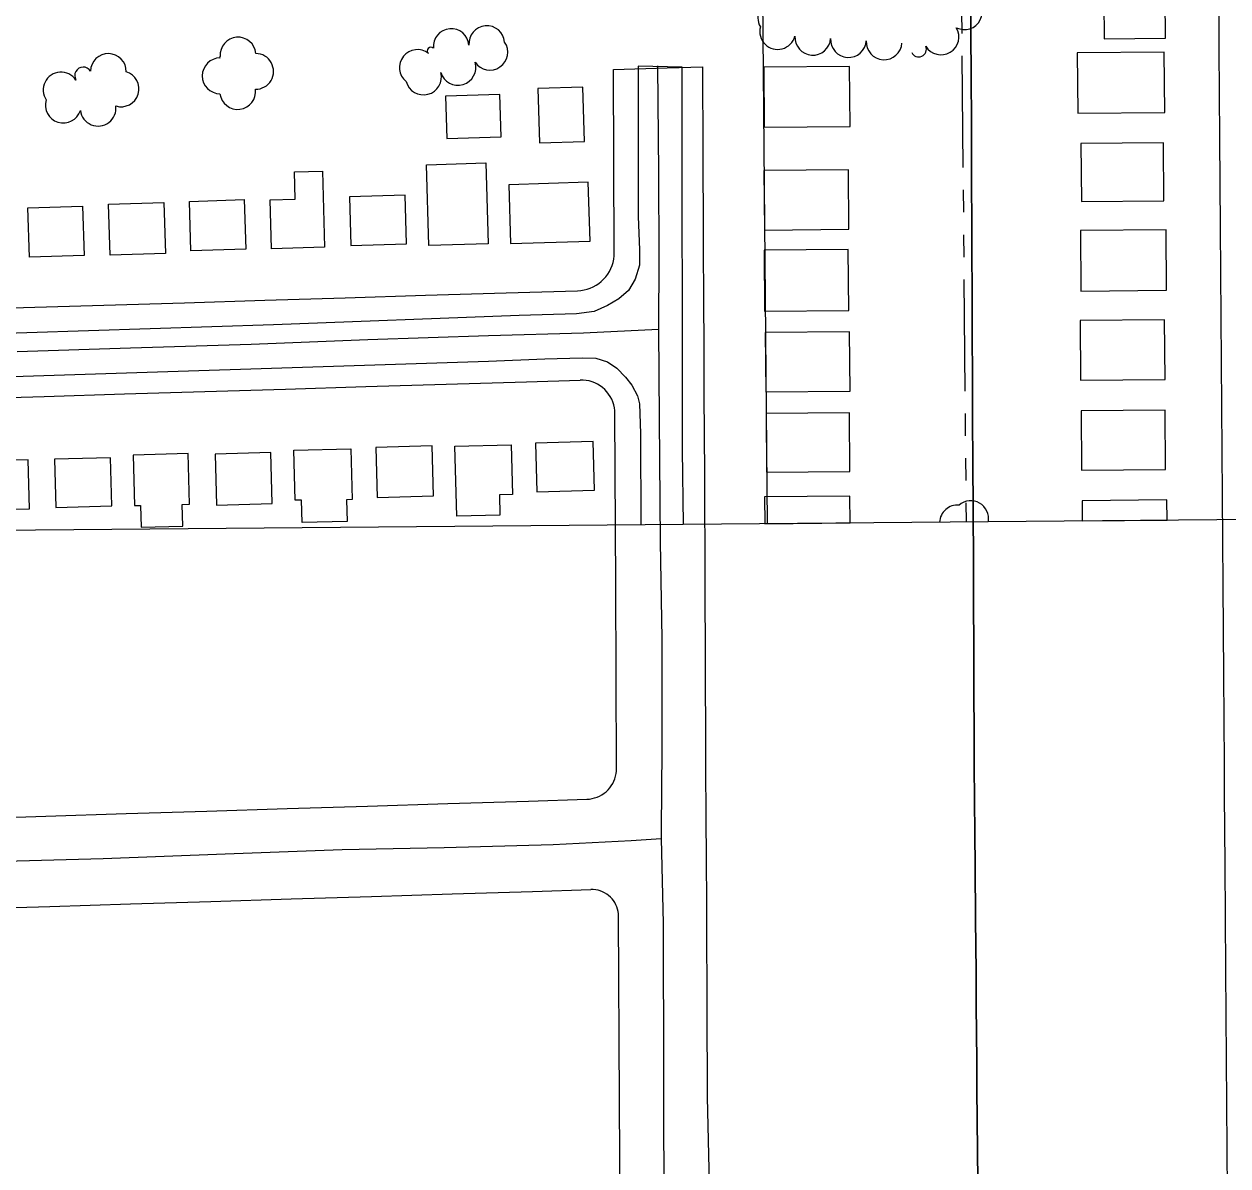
# Model space of a CAD drawing. Extents: x -2233 to 187241, y 4582 to 150524.
# Drawn here: x 115599 to 116272, y 57039 to 57678 of the extents above; entities that cross this region are included whole.
import ezdxf

# ---------------------------------------------------------------- set-up
doc = ezdxf.new("R2010")
doc.units = 0
for name, color, linetype in [('60', 7, 'Continuous'), ('BLDG', 7, 'Continuous'), ('DIVISIONS', 7, 'Continuous'), ('DV_X_Corp_Line', 7, 'Continuous'), ('GE_X_CL_2000', 7, 'Continuous'), ('GRID', 7, 'Continuous'), ('ROAD', 7, 'Continuous'), ('RW_X_Fee_RW', 7, 'Continuous'), ('TREES', 7, 'Continuous')]:
    doc.layers.add(name, color=color, linetype=linetype)

msp = doc.modelspace()

# ---------------------------------------------------------------- linework, layer by layer
at = {"layer": '60'}
msp.add_line((120014.24, 57433.19), (115014.43, 57389.55), dxfattribs=at)
at = {"layer": 'BLDG'}
for p, q in [((116060.79, 57413.72), (116013.06, 57413.31)), ((116013.06, 57413.31), (116013.19, 57398.27)), ((116060.93, 57398.69), (116060.79, 57413.72)), ((116238.04, 57411.59), (116190.62, 57411.17)), ((116190.62, 57411.17), (116190.72, 57399.82)), ((116238.14, 57400.23), (116238.04, 57411.59)), ((116013.19, 57398.27), (116060.93, 57398.69)), ((116190.72, 57399.82), (116238.14, 57400.23))]:
    msp.add_line(p, q, dxfattribs=at)
for points in [[(116202.71, 57714.21), (116202.73, 57712.02), (116189.37, 57711.91), (116189.56, 57690.24), (116202.8, 57690.35), (116202.98, 57669.48), (116237.3, 57669.78), (116236.91, 57714.51)], [(116188.17, 57627.86), (116236.81, 57628.29), (116236.51, 57662.07), (116187.88, 57661.65)], [(116012.86, 57619.99), (116060.81, 57620.41), (116060.52, 57653.99), (116012.57, 57653.57)], [(115835.35, 57613.73), (115865.7, 57614.66), (115864.98, 57638.24), (115834.63, 57637.32)], [(115912.34, 57612.13), (115911.41, 57642.46), (115886.3, 57641.69), (115887.22, 57611.36)], [(116190.19, 57578.49), (116236.35, 57578.89), (116236.07, 57611.35), (116189.91, 57610.95)], [(115857.16, 57600.05), (115858.54, 57554.81), (115825.26, 57553.79), (115823.88, 57599.03)], [(115750.52, 57579.79), (115750.06, 57595.01), (115765.71, 57595.48), (115767, 57552.98), (115737.35, 57552.07), (115736.52, 57579.37)], [(116012.99, 57562.53), (116060.22, 57562.94), (116059.93, 57596.21), (116012.7, 57595.8)], [(115871.02, 57555), (115915.45, 57556.36), (115914.46, 57589.23), (115870.02, 57587.87)], [(115646.2, 57577.04), (115677.04, 57577.98), (115677.92, 57549.34), (115647.08, 57548.4)], [(115722.05, 57579.51), (115722.9, 57551.88), (115692.19, 57550.94), (115691.35, 57578.57)], [(115781.7, 57553.91), (115812.8, 57554.86), (115811.98, 57582.02), (115780.86, 57581.07)], [(115601.07, 57574.98), (115631.64, 57575.91), (115632.48, 57548.33), (115601.91, 57547.4)], [(116189.97, 57528.42), (116237.85, 57528.84), (116237.55, 57562.61), (116189.67, 57562.19)], [(116013.06, 57517.1), (116060.16, 57517.51), (116059.86, 57551.6), (116012.76, 57551.19)], [(116189.76, 57478.61), (116237.02, 57479.02), (116236.73, 57512.29), (116189.47, 57511.88)], [(116013.74, 57472.04), (116060.91, 57472.46), (116060.62, 57505.66), (116013.45, 57505.25)], [(116014.18, 57427.1), (116060.72, 57427.5), (116060.44, 57460.28), (116013.89, 57459.87)], [(116190.35, 57428.28), (116237.33, 57428.69), (116237.04, 57461.78), (116190.06, 57461.37)], [(115885.6, 57416.12), (115917.87, 57416.98), (115917.13, 57444.27), (115884.87, 57443.41)], [(115660.62, 57408.47), (115664.03, 57408.56), (115664.36, 57396.36), (115687.74, 57397), (115687.41, 57409.07), (115691.4, 57409.19), (115690.63, 57437.53), (115659.86, 57436.7)], [(115706.47, 57408.68), (115737.67, 57409.52), (115736.9, 57438.08), (115705.71, 57437.23)], [(115781.65, 57440.21), (115782.42, 57411.74), (115779.24, 57411.66), (115779.57, 57399.6), (115754.34, 57398.92), (115754, 57411.51), (115750.48, 57411.41), (115749.74, 57439.35)], [(115796.33, 57413.03), (115827.94, 57413.88), (115827.19, 57441.84), (115795.58, 57440.99)], [(115871.32, 57442.48), (115872.07, 57414.65), (115864.72, 57414.45), (115865.02, 57403.12), (115840.9, 57402.47), (115839.85, 57441.63)], [(115571.11, 57405.87), (115601.95, 57406.7), (115601.22, 57434.05), (115570.38, 57433.22)], [(115616.63, 57407.4), (115648.01, 57408.24), (115647.28, 57435.19), (115615.91, 57434.35)]]:
    msp.add_lwpolyline(points, close=True, dxfattribs=at)
at = {"layer": 'DIVISIONS'}
for p, q in [((116123.51, 57672.43), (116123.4, 57684.93)), ((116124.16, 57597.43), (116123.62, 57659.93)), ((116124.38, 57572.43), (116124.27, 57584.93)), ((116124.6, 57547.43), (116124.49, 57559.93)), ((116125.25, 57472.44), (116124.71, 57534.93)), ((116125.47, 57447.44), (116125.36, 57459.94)), ((116125.69, 57422.44), (116125.58, 57434.94)), ((116125.89, 57399.25), (116125.8, 57409.94))]:
    msp.add_line(p, q, dxfattribs=at)
at = {"layer": 'DV_X_Corp_Line'}
for p, q in [((116128.21, 57722.85), (116128.47, 57662.85)), ((116128.21, 57722.85), (116128.47, 57662.85)), ((116128.47, 57662.85), (116128.21, 57722.85)), ((116128.47, 57662.85), (116128.21, 57722.85)), ((116128.47, 57662.85), (116128.49, 57658.36)), ((116128.47, 57662.85), (116128.49, 57658.36)), ((116128.49, 57658.36), (116128.47, 57662.85)), ((116128.49, 57658.36), (116128.47, 57662.85)), ((116128.49, 57658.36), (116128.68, 57612.84)), ((116128.49, 57658.36), (116128.68, 57612.84)), ((116128.68, 57612.84), (116128.49, 57658.36)), ((116128.68, 57612.84), (116128.49, 57658.36)), ((116128.68, 57612.84), (116128.71, 57606.44)), ((116128.68, 57612.84), (116128.71, 57606.44)), ((116128.71, 57606.44), (116128.68, 57612.84)), ((116128.71, 57606.44), (116128.68, 57612.84)), ((116128.71, 57606.44), (116128.78, 57592.29)), ((116128.71, 57606.44), (116128.78, 57592.29)), ((116128.78, 57592.29), (116128.71, 57606.44)), ((116128.78, 57592.29), (116128.71, 57606.44)), ((116128.78, 57592.29), (116128.91, 57562.84)), ((116128.78, 57592.29), (116128.91, 57562.84)), ((116128.91, 57562.84), (116128.78, 57592.29)), ((116128.91, 57562.84), (116128.78, 57592.29)), ((116128.91, 57562.84), (116128.92, 57561.44)), ((116128.91, 57562.84), (116128.92, 57561.44)), ((116128.92, 57561.44), (116128.91, 57562.84)), ((116128.92, 57561.44), (116128.91, 57562.84)), ((116128.92, 57561.44), (116129.12, 57516.44)), ((116128.92, 57561.44), (116129.12, 57516.44)), ((116129.12, 57516.44), (116128.92, 57561.44)), ((116129.12, 57516.44), (116128.92, 57561.44)), ((116129.12, 57516.44), (116129.14, 57512.84)), ((116129.12, 57516.44), (116129.14, 57512.84)), ((116129.14, 57512.84), (116129.12, 57516.44)), ((116129.14, 57512.84), (116129.12, 57516.44)), ((116129.14, 57512.84), (116129.33, 57471.44)), ((116129.14, 57512.84), (116129.33, 57471.44)), ((116129.33, 57471.44), (116129.14, 57512.84)), ((116129.33, 57471.44), (116129.14, 57512.84)), ((116129.33, 57471.44), (116129.37, 57462.84)), ((116129.33, 57471.44), (116129.37, 57462.84)), ((116129.37, 57462.84), (116129.33, 57471.44)), ((116129.37, 57462.84), (116129.33, 57471.44)), ((116129.37, 57462.84), (116129.54, 57426.44)), ((116129.37, 57462.84), (116129.54, 57426.44)), ((116129.54, 57426.44), (116129.37, 57462.84)), ((116129.54, 57426.44), (116129.37, 57462.84)), ((116129.54, 57426.44), (116129.6, 57412.84)), ((116129.54, 57426.44), (116129.6, 57412.84)), ((116129.6, 57412.84), (116129.54, 57426.44)), ((116129.6, 57412.84), (116129.54, 57426.44)), ((116129.6, 57412.84), (116129.79, 57370.09)), ((116129.6, 57412.84), (116129.79, 57370.09)), ((116129.79, 57370.09), (116129.6, 57412.84)), ((116129.79, 57370.09), (116129.6, 57412.84)), ((116129.79, 57370.09), (116129.83, 57362.84)), ((116129.79, 57370.09), (116129.83, 57362.84)), ((116129.83, 57362.84), (116129.79, 57370.09)), ((116129.83, 57362.84), (116129.79, 57370.09)), ((116129.83, 57362.84), (116130.02, 57320.84)), ((116129.83, 57362.84), (116130.02, 57320.84)), ((116130.02, 57320.84), (116129.83, 57362.84)), ((116130.02, 57320.84), (116129.83, 57362.84)), ((116130.02, 57320.84), (116130.06, 57312.84)), ((116130.02, 57320.84), (116130.06, 57312.84)), ((116130.06, 57312.84), (116130.02, 57320.84)), ((116130.06, 57312.84), (116130.02, 57320.84)), ((116130.06, 57312.84), (116130.24, 57272.84)), ((116130.06, 57312.84), (116130.24, 57272.84)), ((116130.24, 57272.84), (116130.06, 57312.84)), ((116130.24, 57272.84), (116130.06, 57312.84)), ((116130.24, 57272.84), (116130.32, 57262.84)), ((116130.24, 57272.84), (116130.32, 57262.84)), ((116130.32, 57262.84), (116130.24, 57272.84)), ((116130.32, 57262.84), (116130.24, 57272.84)), ((116130.32, 57262.84), (116130.64, 57224.84)), ((116130.32, 57262.84), (116130.64, 57224.84)), ((116130.64, 57224.84), (116130.32, 57262.84)), ((116130.64, 57224.84), (116130.32, 57262.84)), ((116130.64, 57224.84), (116130.79, 57206.74)), ((116130.64, 57224.84), (116130.79, 57206.74)), ((116130.79, 57206.74), (116130.64, 57224.84)), ((116130.79, 57206.74), (116130.64, 57224.84)), ((116130.79, 57206.74), (116131.04, 57176.84)), ((116130.79, 57206.74), (116131.04, 57176.84)), ((116131.04, 57176.84), (116130.79, 57206.74)), ((116131.04, 57176.84), (116130.79, 57206.74)), ((116131.04, 57176.84), (116131.28, 57147.84)), ((116131.04, 57176.84), (116131.28, 57147.84)), ((116131.28, 57147.84), (116131.04, 57176.84)), ((116131.28, 57147.84), (116131.04, 57176.84)), ((116131.28, 57147.84), (116131.44, 57128.84)), ((116131.28, 57147.84), (116131.44, 57128.84)), ((116131.44, 57128.84), (116131.28, 57147.84)), ((116131.44, 57128.84), (116131.28, 57147.84)), ((116131.44, 57128.84), (116131.7, 57097.84)), ((116131.44, 57128.84), (116131.7, 57097.84)), ((116131.7, 57097.84), (116131.44, 57128.84)), ((116131.7, 57097.84), (116131.44, 57128.84)), ((116131.7, 57097.84), (116131.83, 57081.86)), ((116131.7, 57097.84), (116131.83, 57081.86)), ((116131.83, 57081.86), (116131.7, 57097.84)), ((116131.83, 57081.86), (116131.7, 57097.84)), ((116131.83, 57081.86), (116132.08, 57047.84)), ((116131.83, 57081.86), (116132.08, 57047.84)), ((116132.08, 57047.84), (116131.83, 57081.86)), ((116132.08, 57047.84), (116131.83, 57081.86)), ((116132.08, 57047.84), (116132.21, 57030.43)), ((116132.08, 57047.84), (116132.21, 57030.43)), ((116132.21, 57030.43), (116132.08, 57047.84)), ((116132.21, 57030.43), (116132.08, 57047.84))]:
    msp.add_line(p, q, dxfattribs=at)
at = {"layer": 'GE_X_CL_2000'}
for points in [[(115953.07, 57654.44), (115953.79, 57594.6), (115953.97, 57547.6), (115953.77, 57507.17)], [(115594.96, 57494.66), (115658.5, 57496.72), (115725.84, 57498.69), (115791.18, 57501.38), (115858.65, 57503.57), (115911.73, 57505.08), (115953.77, 57507.17)], [(115953.77, 57507.17), (115954.08, 57456.86), (115954.68, 57388.2), (115955.59, 57333.89), (115955.56, 57272.09), (115955.11, 57227.12), (115955.24, 57222.2)], [(115567.34, 57208.97), (115643.21, 57210.98), (115711.36, 57213.61), (115776.81, 57216.07), (115833.93, 57217.15), (115894.88, 57218.93), (115938.34, 57221.1), (115955.24, 57222.2)], [(115955.24, 57222.2), (115956.41, 57174.71), (115956.66, 57005.23), (115957.87, 56953.83), (115957.98, 56929.97)]]:
    msp.add_lwpolyline(points, dxfattribs=at)
at = {"layer": 'GRID'}
msp.add_line((115990.85, 60095.95), (116014.4, 57398.28), dxfattribs=at)
at = {"layer": 'ROAD'}
for points in [[(115967.66, 57397.87), (115967.22, 57439.54), (115967.02, 57653.57), (115942.42, 57654.18), (115942.42, 57570.13), (115943.09, 57551.47), (115943.01, 57542.96), (115940.75, 57535.02), (115936.99, 57528.64), (115931.48, 57524.14), (115925.27, 57520.39), (115917.82, 57517.03), (115907.8, 57515.66), (115875.7, 57514.71), (115738.38, 57509.58), (115496.79, 57501.73), (115353.35, 57497.56), (115136.04, 57490.56), (115013.59, 57486.62)], [(115030.67, 57462.22), (115208.05, 57468.23), (115390.86, 57474.29), (115563.6, 57479.61), (115858.58, 57489.26), (115890.12, 57490.47), (115911.08, 57491.13), (115918.59, 57490.92), (115925.1, 57488.73), (115930.47, 57485.34), (115935.23, 57480.33), (115938.73, 57475.82), (115942.03, 57469.74), (115943.09, 57465.3), (115943.56, 57448.77), (115943.85, 57397.67)]]:
    msp.add_lwpolyline(points, dxfattribs=at)
at = {"layer": 'RW_X_Fee_RW'}
for p, q in [((115928.97, 57549.85), (115928.5, 57652.26)), ((115929.81, 57364.31), (115929.38, 57459.85)), ((115930.29, 57261.46), (115929.81, 57364.31)), ((115931.87, 57075.52), (115931.4, 57178.77))]:
    msp.add_line(p, q, dxfattribs=at)
for points in [[(116266.87, 57706.94), (116267.17, 57663.84), (116267.52, 57613.84), (116267.87, 57563.84), (116268.22, 57513.84), (116268.57, 57463.84)], [(115928.5, 57652.26), (115958.55, 57653.18), (115978.49, 57653.79)], [(115979.17, 57505.09), (115979.12, 57515.75), (115978.92, 57560.75), (115978.71, 57605.75), (115978.49, 57653.79)], [(115908.44, 57528.6), (115910.25, 57528.73), (115912.05, 57529.02), (115913.81, 57529.46), (115915.52, 57530.05), (115917.19, 57530.78), (115918.78, 57531.66), (115920.29, 57532.67), (115921.71, 57533.8), (115923.02, 57535.05), (115924.23, 57536.41), (115925.31, 57537.87), (115926.27, 57539.41), (115927.09, 57541.04), (115927.76, 57542.72), (115928.29, 57544.46), (115928.67, 57546.23), (115928.9, 57548.04), (115928.97, 57549.85)], [(114928.83, 57498.74), (114958.75, 57499.66), (115008.83, 57501.18), (115058.8, 57502.71), (115103.78, 57504.08), (115148.76, 57505.45), (115193.75, 57506.82), (115238.73, 57508.19), (115283.71, 57509.56), (115328.69, 57510.93), (115373.67, 57512.3), (115418.65, 57513.67), (115463.63, 57515.04), (115508.61, 57516.41), (115553.59, 57517.78), (115598.57, 57519.15), (115643.55, 57520.52), (115688.53, 57521.89), (115733.51, 57523.26), (115778.49, 57524.64), (115823.47, 57526.01), (115868.45, 57527.38), (115908.44, 57528.6)], [(115979.81, 57365.76), (115979.54, 57425.75), (115979.33, 57470.75), (115979.17, 57505.09)], [(115025.9, 57451.68), (115070.32, 57453.03), (115115.3, 57454.4), (115160.28, 57455.77), (115205.26, 57457.14), (115250.24, 57458.51), (115295.22, 57459.89), (115340.2, 57461.26), (115385.18, 57462.63), (115430.16, 57464), (115475.14, 57465.37), (115520.12, 57466.74), (115565.1, 57468.11), (115610.08, 57469.48), (115655.06, 57470.85), (115700.04, 57472.22), (115745.02, 57473.59), (115790, 57474.96), (115834.98, 57476.33), (115879.96, 57477.7), (115909.94, 57478.62)], [(115929.38, 57459.85), (115929.3, 57461.52), (115929.07, 57463.18), (115928.69, 57464.81), (115928.17, 57466.4), (115927.52, 57467.94), (115926.72, 57469.41), (115925.81, 57470.81), (115924.77, 57472.12), (115923.62, 57473.33), (115922.36, 57474.44), (115921.02, 57475.43), (115919.59, 57476.3), (115918.09, 57477.04), (115916.53, 57477.64), (115914.92, 57478.11), (115913.28, 57478.42), (115911.61, 57478.59), (115909.94, 57478.62)], [(116268.57, 57463.84), (116268.94, 57413.84), (116269.3, 57363.84), (116269.66, 57313.84), (116270.02, 57263.84), (116270.15, 57246.84)], [(115980.47, 57220.62), (115980.46, 57224.15), (115980.24, 57272.15), (115980.02, 57320.15), (115979.81, 57365.76)], [(115913.63, 57244.2), (115915.1, 57244.31), (115916.56, 57244.55), (115917.99, 57244.91), (115919.38, 57245.39), (115920.73, 57245.98), (115922.02, 57246.69), (115923.25, 57247.51), (115924.4, 57248.43), (115925.47, 57249.45), (115926.44, 57250.55), (115927.32, 57251.74), (115928.1, 57252.99), (115928.76, 57254.31), (115929.31, 57255.68), (115929.74, 57257.09), (115930.05, 57258.53), (115930.23, 57259.99), (115930.29, 57261.46)], [(114936.53, 57213.65), (114981.37, 57215.05), (115026.35, 57216.46), (115071.33, 57217.86), (115116.31, 57219.27), (115161.29, 57220.68), (115206.27, 57222.08), (115251.24, 57223.49), (115296.22, 57224.9), (115341.2, 57226.3), (115386.18, 57227.71), (115431.16, 57229.12), (115476.14, 57230.52), (115521.12, 57231.93), (115566.1, 57233.33), (115611.08, 57234.74), (115656.06, 57236.15), (115701.04, 57237.55), (115746.02, 57238.96), (115791, 57240.37), (115835.98, 57241.77), (115880.95, 57243.18), (115913.63, 57244.2)], [(116270.15, 57246.84), (116270.43, 57207.74), (116270.85, 57148.84), (116271.22, 57098.84), (116271.58, 57048.84), (116271.94, 56998.84), (116271.95, 56997.74)], [(115981.13, 57077.5), (115980.9, 57128.15), (115980.68, 57176.15), (115980.47, 57220.62)], [(114938.69, 57163.13), (114983.67, 57164.54), (115028.65, 57165.95), (115073.62, 57167.35), (115118.6, 57168.76), (115163.58, 57170.17), (115208.56, 57171.57), (115253.54, 57172.98), (115298.52, 57174.38), (115343.5, 57175.79), (115388.48, 57177.2), (115433.46, 57178.6), (115478.44, 57180.01), (115523.42, 57181.42), (115568.39, 57182.82), (115613.37, 57184.23), (115658.35, 57185.64), (115703.33, 57187.04), (115748.31, 57188.45), (115793.29, 57189.86), (115838.27, 57191.26), (115883.25, 57192.67), (115915.93, 57193.69)], [(115931.4, 57178.77), (115931.33, 57180.1), (115931.15, 57181.42), (115930.85, 57182.71), (115930.44, 57183.98), (115929.91, 57185.2), (115929.28, 57186.37), (115928.55, 57187.49), (115927.73, 57188.53), (115926.81, 57189.5), (115925.81, 57190.38), (115924.74, 57191.16), (115923.6, 57191.85), (115922.41, 57192.44), (115921.17, 57192.92), (115919.89, 57193.29), (115918.58, 57193.54), (115917.26, 57193.67), (115915.93, 57193.69)], [(115932.66, 56967.69), (115931.89, 57072.81), (115931.87, 57075.52)], [(115983.29, 56789.69), (115983.63, 56837.33), (115983.27, 56885.33), (115982.92, 56933.33), (115982.56, 56981.33), (115982.21, 57029.33), (115981.13, 57077.5)]]:
    msp.add_lwpolyline(points, dxfattribs=at)
at = {"layer": 'TREES'}
for centre, radius, start, end in [((116124.78, 57684.61), 10, 243.09863, 63.09863), ((116019.28, 57681.25), 10, 30.85937, 210.85937), ((115837.75, 57665.12), 10, 4.76529, 184.76529), ((115857.68, 57666.78), 10, 4.76529, 184.76529), ((116020.35, 57673.54), 10, 165.0017, 345.0017), ((116111.7, 57670.52), 10, 211.16806, 31.16806), ((115718.58, 57660.41), 10, 4.77924, 184.77924), ((115826.43, 57662.77), 2.03, 48.39809, 228.39809), ((115859.39, 57661.97), 10, 214.39561, 34.39561), ((116039.99, 57670.31), 10, 176.32964, 356.32964), ((116059.95, 57669.03), 10, 176.32964, 356.32964), ((116079.91, 57667.75), 10, 176.32964, 356.32964), ((116099.22, 57663.61), 4.29, 203.89883, 23.89883), ((115646.07, 57651.19), 10, 359.02834, 179.02834), ((115708.53, 57648.74), 10, 89.58244, 269.58244), ((115708.61, 57659.16), 0.422, 89.0732, 269.0732), ((115728.42, 57651.25), 10, 269.28882, 89.28883), ((115818.84, 57653.44), 10, 51.39566, 231.39566), ((115631.98, 57648.89), 4.77, 31.18312, 211.18312), ((115841.55, 57653.48), 10, 196.47636, 16.47636), ((115619.59, 57640.86), 10, 33.76058, 213.76058), ((115653.14, 57641.46), 10, 253.00557, 73.00557), ((115822.28, 57648.13), 10, 194.54603, 14.54603), ((115718.38, 57639.99), 10, 187.21499, 7.21499), ((115620.83, 57632.35), 10, 162.79539, 342.79539), ((115640.3, 57630.64), 10, 187.2038, 7.2038), ((116128.35, 57401.13), 10, 349.81948, 130.93301), ((116120.92, 57398.72), 10, 84.96118, 177.70092)]:
    msp.add_arc(centre, radius, start, end, dxfattribs=at)

doc.saveas('drawing.dxf')
